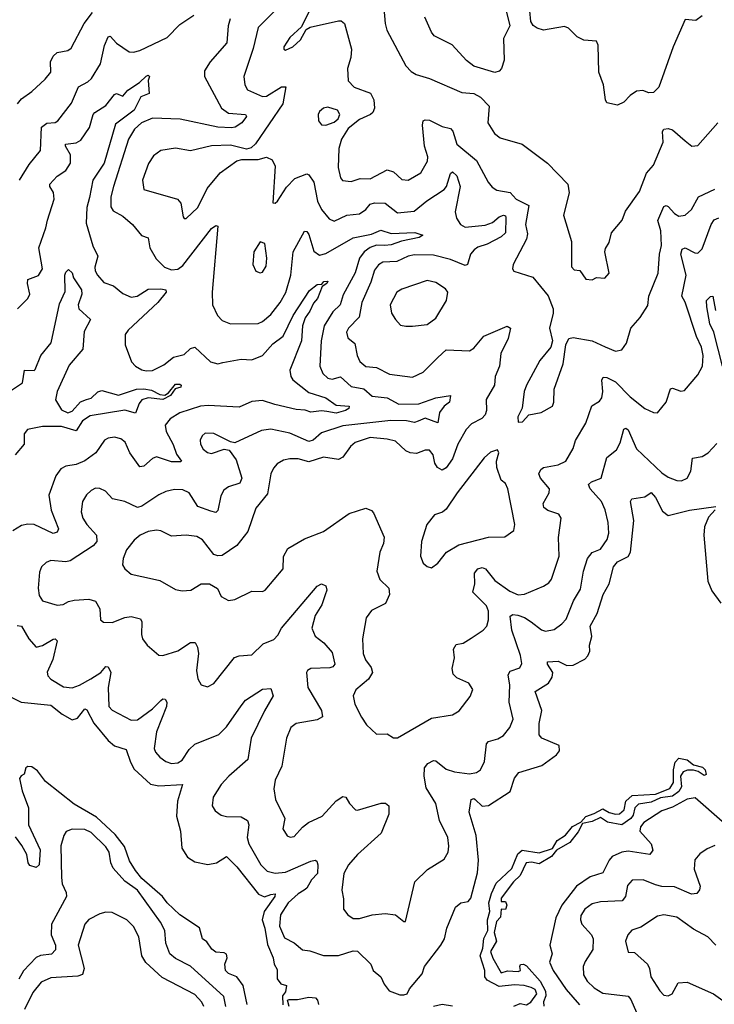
# Model space of a CAD drawing. Extents: x 1771496 to 1971148, y 471553 to 643630.
# Tile 598 of 656: x 1893877 to 1897163, y 607316 to 611974. Entities that reach past the tile are written whole.
import ezdxf

# ---------------------------------------------------------------- set-up
doc = ezdxf.new("R2010")
doc.units = 0

msp = doc.modelspace()

# ---------------------------------------------------------------- linework, layer by layer
at = {"layer": '0CON10XD'}
for points in [[(1895114.6, 612045), (1895005, 611937.1), (1894981.9, 611838.1), (1894938.2, 611705), (1894941.8, 611665), (1894955, 611641.5), (1895025, 611610), (1895045, 611612.6), (1895115, 611656), (1895136.8, 611656.8), (1895121.8, 611575), (1894993.1, 611386.9), (1894972.7, 611367.3), (1894949.5, 611360.5)], [(1895596.2, 612065), (1895605.8, 611955), (1895614.4, 611924.4), (1895704.4, 611755), (1895728.7, 611728.7), (1895753.3, 611715), (1895815, 611695.6), (1895968.6, 611628.6), (1896025, 611624.2), (1896057.2, 611607.2), (1896098, 611565), (1896092.2, 611485), (1896123.1, 611435), (1896150, 611415), (1896254.4, 611384.4), (1896374.6, 611294.6), (1896469.4, 611195), (1896476.7, 611155), (1896449.7, 611049.7), (1896487.5, 610925), (1896487.5, 610805), (1896499.7, 610789.7), (1896527.5, 610787.5), (1896555, 610746.7), (1896585, 610743.3), (1896605, 610753.8), (1896645, 610751.2), (1896666.2, 610775), (1896645.8, 610875), (1896648.3, 610891.7), (1896665, 610920), (1896676.9, 610965), (1896727.5, 611025), (1896742.6, 611067.4), (1896809.5, 611160.5), (1896842.2, 611247.7), (1896875.4, 611285), (1896920.6, 611395), (1896918, 611445), (1896923.8, 611455), (1896945, 611458.8), (1896965, 611452), (1897025, 611400.8), (1897055.9, 611375.9), (1897085, 611378.8), (1897179.1, 611485)], [(1893867.3, 611575), (1893885, 611599.1), (1893935, 611634.3), (1893997.4, 611692.6), (1894024.5, 611725), (1894022.5, 611775), (1894035, 611801.1), (1894055, 611818.8), (1894105, 611828.1), (1894120.6, 611839.4), (1894182.2, 611955), (1894222.2, 612007.8)], [(1893875.9, 611215), (1893921.8, 611288.2), (1893975.4, 611355), (1893979.7, 611465), (1894005, 611484.7), (1894045, 611487.1), (1894057.5, 611495), (1894121.9, 611578.1), (1894154.7, 611655.3), (1894200.2, 611679.8), (1894216.1, 611695), (1894259.4, 611765), (1894278.9, 611851.1), (1894295, 611891.9), (1894305.8, 611895), (1894335, 611862.5), (1894395, 611821.8), (1894415, 611819.3), (1894445, 611828.7), (1894575, 611888.9), (1894635, 611951.5), (1894700.8, 611995)], [(1895245, 612010.8), (1895210.8, 611939.2), (1895155, 611890), (1895126, 611845), (1895126.7, 611835), (1895135, 611828.8), (1895169.2, 611845), (1895205, 611878.8), (1895232.5, 611927.5), (1895251.2, 611938.8), (1895385, 611968.6), (1895397.8, 611967.8), (1895414, 611955), (1895446.4, 611835), (1895443.6, 611795), (1895427.6, 611742.4), (1895431.5, 611685), (1895460, 611655), (1895536.6, 611626.6), (1895552.5, 611595), (1895555.7, 611555), (1895548, 611535), (1895536.2, 611525), (1895485, 611502), (1895431.7, 611458.3), (1895398.8, 611408.8), (1895387.5, 611365), (1895383.8, 611275), (1895394.5, 611225), (1895403.6, 611213.6), (1895445, 611208.9), (1895488.3, 611221.7), (1895535, 611220.8), (1895615, 611263.5), (1895645, 611254.4), (1895685, 611217.9), (1895715, 611213.8), (1895775, 611248.5), (1895806.6, 611305), (1895807.2, 611325), (1895792.2, 611375), (1895782.1, 611475), (1895785.5, 611494.5), (1895795, 611500.6), (1895815, 611497.9), (1895875, 611468.5), (1895915, 611458.4), (1895925.6, 611445.6), (1895945.3, 611385.3), (1896037.3, 611307.3), (1896092.7, 611205), (1896112.1, 611182.1), (1896135, 611166.5), (1896196.6, 611156.6), (1896225.6, 611125), (1896285.7, 611095), (1896270, 611005), (1896278.9, 610961.1), (1896275.2, 610934.8), (1896211.2, 610815), (1896208.8, 610795), (1896215, 610783.8), (1896305, 610755.7), (1896377.4, 610667.4), (1896400.4, 610605), (1896400.8, 610585), (1896382.7, 610515), (1896398, 610455), (1896390, 610425), (1896338.3, 610361.7), (1896275, 610244), (1896263.8, 610215), (1896253.6, 610136.4), (1896234.3, 610095), (1896235, 610070), (1896255, 610071.2), (1896285.8, 610104.2), (1896343.3, 610115), (1896398.1, 610145), (1896404.4, 610165), (1896405.4, 610225), (1896448.6, 610345), (1896460.8, 610435), (1896474.5, 610465.5), (1896495, 610469.4), (1896585, 610454.5), (1896646.7, 610426.7), (1896695, 610405.8), (1896725, 610411.2), (1896746.9, 610443.1), (1896767.8, 610515), (1896812.5, 610565), (1896848.7, 610621.3), (1896853.3, 610665), (1896896.9, 610775), (1896903.2, 610865), (1896913.3, 610905), (1896910.8, 610975), (1896896.6, 611023.4), (1896925, 611090), (1896935, 611094.3), (1896945, 611089.4), (1896975, 611056.4), (1896995, 611043.8), (1897025, 611048.6), (1897054.7, 611075.3), (1897087.5, 611135), (1897165, 611172.2)], [(1896178.1, 612015), (1896196.2, 611945), (1896166.2, 611885), (1896168.3, 611781.7), (1896157, 611743), (1896145, 611730), (1896125, 611724.4), (1896025.9, 611754.1), (1895990.6, 611780.6), (1895922.5, 611855), (1895837.7, 611897.7), (1895824.7, 611914.7), (1895794.3, 611985)], [(1897105, 611992.5), (1897075, 611970), (1897025.7, 611974.3), (1896968.2, 611845), (1896900, 611655), (1896875, 611630), (1896853, 611627), (1896825, 611638.6), (1896794.5, 611635.5), (1896765, 611615.8), (1896735, 611584.3), (1896705, 611568.6), (1896655, 611580), (1896647.8, 611595), (1896638.2, 611665), (1896617.5, 611725), (1896613.6, 611853.6), (1896605, 611872.5), (1896545, 611876.7), (1896515, 611892), (1896473, 611933), (1896455, 611940.8), (1896355, 611924.4), (1896325, 611932.9), (1896306.8, 611946.8), (1896295.7, 611965.7), (1896290.8, 612015)], [(1894872.4, 611977.6), (1894863.2, 611945), (1894857.3, 611865), (1894777.5, 611775), (1894751.7, 611731.7), (1894752, 611705), (1894831.2, 611555), (1894865, 611531.3), (1894945.3, 611525.3), (1894949.5, 611515), (1894927.5, 611485), (1894896.5, 611465), (1894878.6, 611461.4), (1894815, 611465.5), (1894636.9, 611503.1), (1894505, 611507.4), (1894454.1, 611485.9), (1894420.7, 611455), (1894392.1, 611407.9), (1894320.8, 611185), (1894308.7, 611135), (1894307.8, 611087.8), (1894319.7, 611069.7), (1894365, 611043.5), (1894411.5, 611005), (1894453.2, 610953.2), (1894485, 610941.2), (1894493.1, 610895), (1894522.3, 610842.3), (1894562.5, 610802.5), (1894595, 610789.8), (1894625, 610793.1), (1894649, 610811), (1894785, 610985.5), (1894805, 611000.8), (1894815, 610996.7), (1894786.9, 610685), (1894789.4, 610625), (1894813.1, 610575), (1894835, 610550), (1894875, 610535.6), (1895005, 610536.2), (1895025, 610545.4), (1895065, 610579.6), (1895109.7, 610635), (1895136.2, 610683.8), (1895160, 610765), (1895171.2, 610875), (1895225, 610972.5), (1895235, 610971.1), (1895245, 610958.1), (1895269.3, 610879.3), (1895295, 610860), (1895325, 610867.9), (1895455, 610941), (1895541.3, 610958.7), (1895585, 610978.6), (1895635, 610962), (1895746.5, 610966.5), (1895783.8, 610955), (1895767.4, 610942.6), (1895683.5, 610926.5), (1895635, 610908.5), (1895604.1, 610905.9), (1895565, 610906.5), (1895535, 610895.9), (1895507, 610875), (1895485, 610845.4), (1895464.3, 610775.7), (1895407.9, 610672.1), (1895393.5, 610625), (1895358.4, 610591.6), (1895318.1, 610525), (1895303, 610455), (1895296.5, 610335), (1895310.6, 610300.6), (1895335, 610278.5), (1895355, 610273.8), (1895395, 610284.6), (1895445, 610238.8), (1895505, 610226.9), (1895545, 610192.5), (1895615, 610184), (1895670, 610155), (1895765, 610156.1), (1895845, 610184.6), (1895915, 610196.2), (1895910.6, 610165), (1895884.8, 610145.2), (1895862.5, 610115), (1895855, 610067.1), (1895795, 610087.8), (1895761.8, 610075), (1895745, 610068.4), (1895706.3, 610076.3), (1895632.2, 610077.8), (1895405, 610051.6), (1895305, 610019.2), (1895265, 609984.3), (1895245, 609977.4), (1895155, 610017.8), (1895065, 610036.6), (1895020.4, 610029.6), (1894895, 609972), (1894875, 609975.8), (1894795, 610016.7), (1894755, 610017.8), (1894740, 610005), (1894731.2, 609985), (1894732.3, 609965), (1894745, 609941.1), (1894765, 609925.4), (1894785, 609920.8), (1894845, 609941.4), (1894867.5, 609937.5), (1894901.7, 609891.7), (1894927.3, 609805), (1894918.4, 609781.6), (1894865, 609763.8), (1894842.5, 609747.5), (1894828.5, 609721.5), (1894815, 609652), (1894805, 609642.9), (1894782.1, 609647.9), (1894720.2, 609670.2), (1894678.9, 609735), (1894648.7, 609748.7), (1894608.9, 609751.1), (1894568.8, 609741.2), (1894535, 609725.4), (1894455, 609671.5), (1894435, 609666.1), (1894375, 609694.5), (1894316.2, 609706.2), (1894283.7, 609743.7), (1894256.4, 609756.4), (1894235, 609756.9), (1894215, 609747.1), (1894193.4, 609726.6), (1894174.5, 609695), (1894168.2, 609645), (1894176.5, 609615), (1894194.5, 609585), (1894241.1, 609535), (1894242.7, 609505), (1894225, 609484.6), (1894116, 609414), (1894095, 609409.6), (1894025, 609415.3), (1894001.9, 609405), (1893981.1, 609385), (1893970.2, 609359.8), (1893964.7, 609285), (1893969.3, 609249.3), (1893984.7, 609224.7), (1894055, 609204.6), (1894083.2, 609206.8), (1894108.1, 609221.9), (1894135, 609228.2), (1894205, 609231.8), (1894235, 609223.1), (1894257, 609187), (1894260, 609135), (1894274.2, 609124.2), (1894315, 609121.9), (1894374.7, 609145.3), (1894405, 609149.6), (1894448.5, 609138.5), (1894455.6, 609125), (1894453.3, 609065), (1894458.1, 609045), (1894480.6, 609015), (1894535, 608968), (1894555, 608965.7), (1894625, 608987.1), (1894685, 609027.3), (1894707.4, 609027.4), (1894718.5, 609005), (1894722.5, 608975), (1894713.5, 608895), (1894719.2, 608855), (1894735, 608826.2), (1894765, 608817.5), (1894795, 608834), (1894893.7, 608956.3), (1894915, 608964.3), (1894975, 608969.4), (1895029.4, 609020.6), (1895078.7, 609041.3), (1895098, 609062), (1895116.1, 609095), (1895285, 609294), (1895305, 609304), (1895325.9, 609295.9), (1895330, 609275), (1895322.1, 609252.1), (1895306.2, 609205), (1895274.7, 609155), (1895259.6, 609095), (1895275, 609057.8), (1895316, 609026), (1895355, 608980), (1895367.8, 608925), (1895358.3, 608911.7), (1895345, 608907.3), (1895255, 608904.3), (1895238, 608895), (1895234.4, 608885), (1895240.9, 608815), (1895304.4, 608705), (1895309.4, 608675), (1895285, 608660.7), (1895185.3, 608644.7), (1895160, 608625), (1895140, 608575), (1895117.7, 608442.3), (1895085.8, 608375.8), (1895079.5, 608335), (1895087.5, 608285), (1895130.8, 608195), (1895121.5, 608145), (1895142.7, 608112.7), (1895156.7, 608106.7), (1895175, 608109.2), (1895215, 608154.3), (1895243.8, 608175), (1895307.5, 608205), (1895375, 608278.6), (1895405, 608298.8), (1895420, 608295), (1895438, 608265), (1895465, 608236.2), (1895475, 608233.8), (1895587.5, 608267.5), (1895607.7, 608267.7), (1895623.8, 608253.8), (1895624, 608215), (1895586.9, 608125), (1895474.5, 608025), (1895432.9, 607975), (1895410, 607935), (1895400.7, 607855), (1895408.8, 607815), (1895409.1, 607765), (1895428.8, 607738.8), (1895455, 607721.8), (1895485, 607720.7), (1895545, 607738.5), (1895605.5, 607745.5), (1895655, 607738.6), (1895695, 607706.7), (1895702.5, 607707.5), (1895745.6, 607895), (1895806.2, 607953.8), (1895885, 608002.9), (1895904.4, 608035), (1895906.8, 608063.2), (1895902.7, 608105), (1895863.3, 608185), (1895845.6, 608265), (1895799.3, 608339.3), (1895790.6, 608395), (1895791.5, 608435), (1895807.1, 608455), (1895835, 608469.4), (1895845, 608468.1), (1895895, 608427.3), (1895933.3, 608415), (1896005, 608406.4), (1896038.3, 608411.7), (1896056.9, 608425), (1896075.9, 608464.1), (1896085, 608547.1), (1896095, 608558.2), (1896138.3, 608571.8), (1896165, 608587.3), (1896195.4, 608625), (1896211.8, 608665), (1896192.9, 608745), (1896195.3, 608825), (1896187.3, 608875), (1896198, 608892), (1896242.9, 608907.1), (1896252.3, 608927.7), (1896246.2, 608965), (1896205.2, 609085), (1896198.1, 609151.9), (1896210.1, 609159.9), (1896233.4, 609156.6), (1896265.8, 609145.8), (1896297.3, 609125), (1896345, 609087.3), (1896365, 609080.5), (1896405, 609088.9), (1896442.2, 609115), (1896461.9, 609138.1), (1896496.9, 609225), (1896530.3, 609279.7), (1896544.7, 609365), (1896563.1, 609425), (1896585, 609452.5), (1896625, 609469.5), (1896656.1, 609515), (1896663.5, 609545), (1896661.2, 609595), (1896647.4, 609655), (1896629.7, 609695), (1896575.3, 609755), (1896567.7, 609775), (1896582.3, 609787.7), (1896628.1, 609805), (1896655, 609902), (1896700.7, 609939.3), (1896717.5, 609972.5), (1896735, 610037.1), (1896745, 610041.9), (1896755, 610032.9), (1896795, 609943.1), (1896915, 609829.2), (1896945, 609809.1), (1896985, 609793.1), (1897007.6, 609792.4), (1897035, 609804.3), (1897051.5, 609838.5), (1897060.2, 609899.8), (1897105, 609907.1), (1897134.3, 609925), (1897175, 609968.6)], [(1893867.1, 610605), (1893916, 610654), (1893925.4, 610674.6), (1893913.9, 610726.1), (1893915.4, 610744.6), (1893966, 610764), (1893984.5, 610795), (1893967.5, 610895), (1894001.2, 610988.8), (1894008.1, 611025), (1894040, 611125), (1894036.8, 611156.8), (1894019.1, 611185), (1894020, 611195), (1894055, 611233.5), (1894095, 611260.5), (1894116.9, 611295), (1894118.1, 611335), (1894094.6, 611375), (1894094.4, 611385), (1894145, 611391.2), (1894166.5, 611403.5), (1894206.8, 611463.2), (1894224.2, 611525), (1894232.7, 611535), (1894285, 611567.3), (1894325, 611620), (1894335, 611624.2), (1894365, 611611.2), (1894389.3, 611640.7), (1894444.1, 611675.9), (1894475, 611706.9), (1894485, 611711.2), (1894491.2, 611705), (1894484.3, 611685.7), (1894490, 611625), (1894450.6, 611609.4), (1894418.4, 611545), (1894330.7, 611479.3), (1894277.5, 611295), (1894223.8, 611215), (1894207.5, 611132.5), (1894195.2, 611084.8), (1894191.3, 611011.3), (1894223.6, 610903.6), (1894246.2, 610855), (1894233.4, 610803.4), (1894234.4, 610785), (1894244.7, 610764.7), (1894275, 610730.8), (1894321.2, 610715), (1894365, 610677.8), (1894405, 610660.8), (1894432.9, 610665), (1894485, 610698.1), (1894545, 610700.6), (1894568.1, 610695), (1894570, 610685), (1894530.4, 610635), (1894390, 610505), (1894376, 610485), (1894375.7, 610435), (1894406.4, 610355), (1894425.6, 610335), (1894455, 610317.7), (1894475, 610312), (1894505, 610314.7), (1894558.7, 610341.3), (1894605, 610377.9), (1894655, 610390.5), (1894685, 610417.8), (1894705, 610424.4), (1894779.2, 610355), (1894815, 610345.4), (1894838.6, 610351.4), (1894925, 610367.7), (1894975, 610364.1), (1895025, 610384.7), (1895075, 610439.6), (1895123.2, 610476.8), (1895171.2, 610575), (1895247.9, 610692.1), (1895285, 610720.8), (1895307, 610723), (1895316.2, 610735), (1895335, 610737.1), (1895330.8, 610725), (1895308, 610712), (1895286.6, 610655), (1895266.9, 610633.1), (1895250.3, 610595), (1895227.5, 610562.5), (1895215.2, 610525), (1895210.2, 610455), (1895154.4, 610315), (1895159.5, 610285), (1895169.8, 610269.8), (1895245, 610210.2), (1895325, 610185.2), (1895375, 610150.5), (1895436.2, 610145), (1895434.2, 610135), (1895418.9, 610125), (1895375, 610111.6), (1895329.4, 610119.4), (1895305, 610124), (1895255, 610116.2), (1895227.1, 610127.1), (1895185, 610129.4), (1895083.4, 610153.4), (1895025, 610172.4), (1894975, 610166.6), (1894915, 610140), (1894769.2, 610149.2), (1894732, 610145), (1894635, 610113.6), (1894589.4, 610085), (1894565.7, 610055), (1894570.5, 610025), (1894603.5, 609963.5), (1894618.9, 609918.9), (1894642, 609885), (1894638.5, 609881.5), (1894595, 609881.6), (1894525, 609905.4), (1894505, 609898.5), (1894465, 609861.5), (1894445, 609858.1), (1894398.5, 609925), (1894376.5, 609975), (1894355, 609990), (1894325, 609999.2), (1894295.4, 609994.6), (1894278.6, 609985), (1894237.3, 609925), (1894185, 609886.2), (1894145, 609868.8), (1894095, 609862), (1894071.7, 609848.3), (1894047.5, 609815), (1894015.7, 609725), (1894026.4, 609653.6), (1894060.4, 609565), (1894055, 609549.4), (1894035, 609542.9), (1893945, 609585.3), (1893915, 609587.3), (1893885, 609580.4), (1893844.5, 609555)], [(1895325, 611474.2), (1895365, 611488.8), (1895383.8, 611505), (1895391.2, 611525), (1895381.2, 611545), (1895335, 611559.2), (1895315, 611555.8), (1895295, 611540), (1895288.8, 611525), (1895291.2, 611495), (1895305, 611476.7), (1895325, 611474.2)], [(1894949.5, 611360.5), (1894875, 611379.7), (1894783.8, 611376.2), (1894685, 611352.7), (1894615, 611366.2), (1894544.6, 611355.4), (1894509.6, 611330.4), (1894486.7, 611293.3), (1894458.5, 611215), (1894465, 611170), (1894623.1, 611125), (1894638.8, 611105), (1894651.1, 611041.1), (1894655, 611033.8), (1894665, 611032.5), (1894719.6, 611085), (1894764.1, 611175), (1894825, 611249.5), (1894905, 611305.8), (1894927.7, 611312.3), (1895005, 611312), (1895045, 611323.8), (1895071.2, 611311.2), (1895085, 611280), (1895075, 611107.5), (1895085, 611106.2), (1895097.1, 611115), (1895139.3, 611180.7), (1895178.2, 611221.8), (1895235, 611244.4), (1895245, 611240), (1895268.2, 611205), (1895286.4, 611115), (1895305.2, 611075.2), (1895340.9, 611030.9), (1895365, 611021.2), (1895425, 611049.2), (1895485, 611054.6), (1895514.3, 611075.7), (1895535, 611100.9), (1895555, 611107.6), (1895606.1, 611106.1), (1895665, 611059.3), (1895742.6, 611067.4), (1895802.8, 611117.2), (1895885, 611170), (1895896.6, 611185), (1895915, 611246.2), (1895925, 611254.4), (1895945, 611234.3), (1895960.9, 611185), (1895937.3, 611065), (1895943.5, 611035), (1895962.1, 611005), (1895985, 610992.4), (1896078.7, 611001.3), (1896114.5, 611015), (1896145, 611041.2), (1896165, 611049.5), (1896175, 611045.6), (1896177.4, 611037.4), (1896175.3, 610965.3), (1896155, 610946.1), (1896088.4, 610911.6), (1896045, 610898.1), (1896026.9, 610885), (1896010, 610865), (1895995.4, 610815), (1895985, 610810.4), (1895915, 610839.1), (1895835, 610859.8), (1895745, 610861.1), (1895715, 610854.7), (1895660.8, 610829.3), (1895595, 610826.2), (1895575, 610814.6), (1895555, 610789.1), (1895538.5, 610731.5), (1895495.9, 610635), (1895483.6, 610566.4), (1895432.7, 610515), (1895422.9, 610495), (1895428.7, 610468.7), (1895462, 610442), (1895473.4, 610385), (1895486.6, 610356.6), (1895515, 610332.9), (1895565, 610328.9), (1895626.9, 610296.9), (1895735, 610282.2), (1895785, 610305.5), (1895855.2, 610374.8), (1895895, 610411.5), (1896005, 610407.5), (1896025, 610420), (1896073.3, 610476.8), (1896183.9, 610523.9), (1896198.6, 610515), (1896188.5, 610465), (1896153.8, 610395), (1896147.5, 610335), (1896127.1, 610285), (1896123.2, 610245), (1896083.8, 610176.2), (1896084.6, 610125), (1896079.2, 610105), (1896063.6, 610086.4), (1896015, 610062.5), (1895988.8, 610035), (1895949.3, 609965), (1895923.8, 609896.2), (1895895, 609853.3), (1895875, 609842.5), (1895853.5, 609855), (1895840.4, 609875), (1895833.8, 609915), (1895815, 609937.8), (1895795, 609937.3), (1895755, 609921.6), (1895725, 609924.1), (1895704, 609934), (1895655, 609979.1), (1895615, 609989.6), (1895535, 609996.8), (1895463.8, 609973.8), (1895441.8, 609955), (1895405.8, 609904.2), (1895385, 609893.1), (1895315, 609904.5), (1895245, 609881.2), (1895195, 609896.3), (1895155, 609896.7), (1895125, 609889.2), (1895095, 609872.2), (1895077.7, 609852.3), (1895065.3, 609824.7), (1895048.8, 609731.2), (1894995, 609662.5), (1894956.9, 609553.1), (1894905, 609486.7), (1894835, 609438.9), (1894815, 609436.9), (1894795, 609444.3), (1894742.6, 609512.6), (1894715, 609528.1), (1894665, 609535.4), (1894595, 609530.5), (1894545.4, 609555.4), (1894525, 609558.2), (1894485, 609552.7), (1894447.1, 609535), (1894418.5, 609511.5), (1894382.9, 609465), (1894366.2, 609425), (1894363.3, 609395), (1894375, 609376), (1894405, 609350.8), (1894505, 609328.5), (1894540.2, 609320.2), (1894615, 609278.1), (1894645, 609272.2), (1894686.7, 609275), (1894735, 609304.4), (1894775, 609304.2), (1894812.9, 609282.9), (1894830, 609245), (1894865, 609226), (1894895, 609230.8), (1894975, 609270), (1895025, 609269.2), (1895038, 609275), (1895122.9, 609375), (1895125.7, 609434.3), (1895145, 609472), (1895225, 609517.1), (1895315, 609552.5), (1895435, 609636.9), (1895515, 609662.9), (1895542.1, 609652.1), (1895551.1, 609641.1), (1895601.4, 609525), (1895597.8, 609495), (1895580.6, 609455), (1895566.9, 609365), (1895580.8, 609325), (1895623.1, 609285), (1895626.2, 609255), (1895607.5, 609212.5), (1895541.8, 609178.2), (1895516.6, 609143.4), (1895499.1, 609045), (1895501.5, 608975), (1895512.7, 608945), (1895539.2, 608909.3), (1895545.4, 608885), (1895526.8, 608853.2), (1895467.2, 608802.8), (1895454.4, 608775), (1895463.1, 608735), (1895494.5, 608674.5), (1895518.3, 608638.3), (1895565, 608594), (1895615, 608595.8), (1895645, 608576.7), (1895665, 608576.2), (1895825, 608668.5), (1895924.5, 608685.5), (1895955.4, 608704.6), (1896008.7, 608771.3), (1896021.2, 608805), (1896002, 608835), (1895945, 608859.4), (1895927.8, 608877.8), (1895922.5, 608905), (1895933.5, 608955), (1895929.5, 608995), (1895942.3, 609017.7), (1895975, 609024.6), (1896013, 609047), (1896070, 609085), (1896086.5, 609105), (1896095.3, 609134.7), (1896094.2, 609175), (1896085, 609201.1), (1896021.5, 609265), (1896030, 609305), (1896028.9, 609355), (1896043.7, 609376.3), (1896065, 609381.8), (1896081.1, 609375), (1896125, 609320), (1896195, 609270.4), (1896235, 609253.1), (1896265, 609256.2), (1896355, 609293.3), (1896380.2, 609309.8), (1896393.3, 609326.7), (1896429.4, 609435), (1896425.5, 609524.5), (1896438.8, 609615), (1896427.5, 609635), (1896375, 609651.5), (1896356.2, 609666.2), (1896353.8, 609685), (1896381.2, 609735), (1896383.3, 609755), (1896340.4, 609805), (1896332.9, 609825), (1896342.5, 609845), (1896355, 609854.6), (1896425, 609867.5), (1896460, 609885), (1896494.6, 609945.4), (1896507.1, 609982.9), (1896555.4, 610064.6), (1896583.4, 610146.6), (1896620.3, 610169.7), (1896631.1, 610185), (1896636.3, 610215), (1896631.3, 610268.7), (1896636.9, 610283.1), (1896655, 610280.3), (1896695, 610260), (1896765, 610189.6), (1896835, 610134.4), (1896875, 610116), (1896895, 610113.8), (1896935.6, 610165), (1896955, 610226.7), (1896965, 610231.2), (1897005, 610216), (1897021.2, 610218.8), (1897085, 610294), (1897107.5, 610335), (1897109.7, 610385), (1897101.7, 610425), (1897078.3, 610475), (1897025, 610638.1), (1897010, 610665), (1897029.2, 610765), (1897004.1, 610865), (1897011.2, 610888.8), (1897025, 610893.8), (1897070.1, 610870.1), (1897085, 610869.2), (1897105, 610889.2), (1897147.4, 611005), (1897162.9, 611027.1), (1897185, 611035.9)], [(1895015, 610775.8), (1895025, 610780), (1895042.4, 610807.6), (1895046.5, 610845), (1895036.2, 610915), (1895015, 610922.5), (1894984.2, 610875), (1894979.4, 610815), (1894995, 610784), (1895015, 610775.8)], [(1893815.5, 610205), (1893891.1, 610255), (1893900, 610315), (1893945, 610314.5), (1893950.7, 610319.3), (1893976.5, 610385), (1894025.4, 610445), (1894065, 610628.8), (1894091.8, 610688.2), (1894090.8, 610765), (1894095, 610779.2), (1894108.8, 610791.2), (1894125, 610775.7), (1894131.8, 610751.8), (1894169, 610695), (1894171.3, 610675), (1894153.8, 610625), (1894157.5, 610605), (1894212.9, 610555), (1894182.1, 610497.9), (1894175.1, 610414.9), (1894110.5, 610339.5), (1894054, 610215), (1894046.2, 610175), (1894075, 610127.7), (1894105, 610114.3), (1894125, 610122), (1894165, 610166.1), (1894192.6, 610177.4), (1894215, 610183.8), (1894247, 610213), (1894265, 610220), (1894345, 610197.9), (1894430, 610225), (1894465, 610226.6), (1894500.5, 610220.5), (1894540, 610200), (1894563.3, 610196.7), (1894581.5, 610208.5), (1894615, 610248.8), (1894635, 610249.5), (1894641.4, 610245), (1894638.8, 610235), (1894612.9, 610227.1), (1894590, 610195), (1894555, 610177.1), (1894485.3, 610184.7), (1894455, 610175.4), (1894441.7, 610158.2), (1894425, 610112.9), (1894375, 610126.6), (1894211.2, 610098.8), (1894174.6, 610075.4), (1894145, 610029.3), (1894075, 610049.6), (1893985, 610048.4), (1893914.4, 610035), (1893897.8, 610015), (1893899.1, 609965), (1893856.2, 609915)], [(1895703, 610523), (1895735, 610524.4), (1895805, 610531.9), (1895845, 610561.1), (1895896.7, 610645), (1895902.9, 610685), (1895891.1, 610701.1), (1895845, 610730), (1895805, 610739.5), (1895685, 610699.6), (1895661.5, 610685), (1895630.4, 610625), (1895636.5, 610585), (1895654.6, 610554.6), (1895679.1, 610529.1), (1895703, 610523)], [(1897201.1, 610335), (1897161.4, 610495), (1897142.6, 610535), (1897126.9, 610615), (1897126.5, 610645), (1897145, 610664.4), (1897155.4, 610665.4), (1897168, 610598)], [(1895825, 609381.2), (1895855, 609402), (1895895.5, 609454.5), (1895955, 609488.5), (1896095, 609525.4), (1896172.7, 609527.3), (1896215, 609557.5), (1896219.4, 609585), (1896186.4, 609755), (1896175, 609780), (1896155, 609796), (1896134.4, 609855), (1896132.5, 609885), (1896143.3, 609925), (1896138, 609938), (1896105, 609927.1), (1896075, 609900.8), (1895946.8, 609735), (1895895, 609658.6), (1895876.5, 609643.5), (1895839.4, 609630.6), (1895803.8, 609586.2), (1895777.3, 609505), (1895773.1, 609435), (1895785, 609403.3), (1895805, 609386.7), (1895825, 609381.2)], [(1893865, 609107.5), (1893885, 609104.3), (1893920.9, 609045), (1893955, 609005.4), (1893985, 609012.3), (1894035, 609043.1), (1894045, 609044.2), (1894054.2, 609035), (1894033.9, 608946.1), (1894006.8, 608886.8), (1894009.7, 608869.7), (1894023.8, 608853.8), (1894085, 608818.2), (1894125, 608813.1), (1894160, 608825), (1894214.4, 608855), (1894261.5, 608885), (1894285, 608913.3), (1894295, 608912.2), (1894308.8, 608885), (1894295.3, 608815), (1894298.9, 608725), (1894315, 608707.8), (1894405, 608659.2), (1894435, 608660.9), (1894505, 608713.9), (1894545, 608753.5), (1894555, 608760.6), (1894565, 608759.2), (1894572.5, 608745), (1894571.5, 608725), (1894524.2, 608605), (1894513.5, 608525), (1894519.1, 608509.1), (1894540.6, 608485), (1894568.6, 608465), (1894595, 608455.4), (1894625, 608457.9), (1894645, 608470), (1894678.6, 608521.4), (1894705, 608546.7), (1894818.8, 608591.2), (1894855, 608628.9), (1894925, 608727.5), (1894945.8, 608755), (1895025, 608806.9), (1895065, 608810), (1895076.7, 608775), (1895035, 608704.4), (1894972.9, 608575), (1894955.9, 608474.1), (1894866.2, 608395), (1894830.9, 608355), (1894793.1, 608295), (1894788, 608255), (1894801.3, 608231.3), (1894830.3, 608210.3), (1894855, 608203.5), (1894925, 608202.2), (1894955, 608185.6), (1894961.5, 608165), (1894953.8, 608105), (1894960.4, 608075), (1895018.5, 607975), (1895047.1, 607945), (1895085, 607935.2), (1895135, 607941.1), (1895255, 607992.9), (1895275, 607997.5), (1895282.9, 607992.9), (1895288.2, 607975), (1895285.3, 607935), (1895257.3, 607905), (1895235.5, 607865), (1895222.2, 607855), (1895195, 607838.9), (1895147.6, 607795), (1895110.5, 607739.5), (1895106.7, 607685), (1895130.2, 607630.2), (1895175.6, 607605.6), (1895215, 607573.4), (1895249.2, 607569.2), (1895315, 607546.7), (1895385, 607546.8), (1895455, 607568.2), (1895475, 607566.4), (1895538.8, 607505), (1895549.6, 607475), (1895585.9, 607445.9), (1895601.2, 607411.2), (1895625, 607380), (1895675, 607360.4), (1895695, 607359.7), (1895709.6, 607365), (1895721.2, 607388.8), (1895780.3, 607459.7), (1895791.5, 607495), (1895869.6, 607595), (1895886.2, 607625), (1895897.5, 607675), (1895939.1, 607775), (1895964.2, 607795), (1895998, 607802), (1896011.9, 607818.1), (1896042.9, 607937.1), (1896047.7, 607997.7), (1896036.1, 608113.9), (1896003.3, 608225), (1896012.1, 608285), (1896025, 608289.1), (1896032.2, 608285), (1896065, 608253.2), (1896095, 608256.4), (1896198.1, 608321.9), (1896218.1, 608385), (1896238.2, 608411.8), (1896346.7, 608445), (1896416.7, 608495), (1896430, 608515), (1896429.3, 608539.3), (1896346.7, 608575), (1896335, 608590), (1896334.6, 608644.6), (1896346.4, 608705), (1896315.5, 608795), (1896378.1, 608835), (1896396.6, 608863.4), (1896398.8, 608885), (1896373.5, 608925), (1896374.5, 608935.5), (1896425, 608938.8), (1896465, 608918.9), (1896495, 608920), (1896550.9, 608949.1), (1896565.4, 608964.6), (1896573.5, 608986.5), (1896572.1, 609015), (1896582.9, 609055), (1896575.4, 609105), (1896609.1, 609165), (1896637.1, 609255), (1896665.8, 609304.2), (1896686.7, 609385), (1896705, 609408.4), (1896755.2, 609434.8), (1896766.9, 609455), (1896782.2, 609605), (1896766.3, 609693.7), (1896772.4, 609707.6), (1896834, 609716), (1896865, 609736.7), (1896885, 609713.3), (1896918.5, 609648.5), (1896945, 609628.2), (1897045, 609653.7), (1897170, 609670)], [(1897167.5, 609655), (1897135, 609620), (1897116.1, 609575), (1897112.7, 609535), (1897132.5, 609317.5), (1897151.3, 609271.3), (1897193.6, 609213.6)], [(1893776.6, 608796.6), (1893883.8, 608745), (1894025, 608731.4), (1894078.2, 608688.2), (1894125, 608661), (1894151.2, 608668.8), (1894185, 608713.3), (1894195, 608708.5), (1894227.5, 608645), (1894295, 608563.1), (1894325, 608539.1), (1894380.6, 608520.6), (1894400.9, 608460.9), (1894418.7, 608428.7), (1894496.3, 608356.3), (1894535, 608349.1), (1894647.5, 608355), (1894624.1, 608275.9), (1894619.6, 608205), (1894637.7, 608135), (1894644.4, 608055), (1894671.2, 608011.2), (1894705, 607988.9), (1894767.3, 607977.3), (1894808, 607985), (1894855, 608014.3), (1894905, 607965.4), (1895006.1, 607836.1), (1895035, 607824.7), (1895064.4, 607835), (1895085, 607838), (1895084.4, 607825), (1895034.1, 607755), (1895024.2, 607715), (1895037.1, 607675), (1895049.2, 607599.1), (1895076.5, 607535), (1895080.8, 607505), (1895095, 607480), (1895095.6, 607435.6), (1895111.9, 607411.9), (1895140, 607405), (1895133.8, 607375), (1895120.8, 607355), (1895122.3, 607312.3)], [(1896215, 607307.5), (1896245, 607320), (1896275, 607313.8), (1896295, 607326.2), (1896323.1, 607365), (1896315.7, 607385), (1896296, 607395), (1896263.3, 607405), (1896218.3, 607408.3), (1896145, 607399.2), (1896089, 607429), (1896077.9, 607445), (1896077.9, 607475), (1896055.5, 607545), (1896068.8, 607581.2), (1896072.7, 607627.3), (1896091.5, 607665), (1896089.6, 607715), (1896101.8, 607755), (1896097.1, 607795), (1896109.5, 607840.5), (1896131.1, 607888.9), (1896205, 607958.1), (1896232.9, 608027.1), (1896254.4, 608044.4), (1896335, 608031.9), (1896397.2, 608052.8), (1896420.1, 608089.9), (1896458.8, 608115), (1896492.6, 608157.4), (1896532, 608178), (1896555.3, 608204.7), (1896595, 608217.7), (1896635, 608240.7), (1896665, 608223.4), (1896695, 608214.7), (1896715, 608216), (1896736.5, 608235), (1896743.7, 608276.3), (1896775, 608303.8), (1896885, 608309.3), (1896952.9, 608337.1), (1896970, 608365), (1896969.7, 608425), (1896978.4, 608461.6), (1896995, 608479.7), (1897035, 608472.5), (1897065, 608448.7), (1897106.8, 608436.8), (1897119.4, 608425), (1897125, 608403.3), (1897115, 608398.2), (1897087.2, 608417.2), (1897065, 608423.5), (1897036.9, 608423.1), (1897015, 608415.3), (1897003.8, 608395), (1897007.8, 608345), (1896995, 608322.3), (1896965, 608300.7), (1896907.8, 608292.2), (1896865, 608271.1), (1896805, 608262.1), (1896787.5, 608245), (1896779.6, 608209.6), (1896768.8, 608195), (1896725, 608165.3), (1896657.2, 608177.2), (1896625, 608198.8), (1896585, 608180), (1896539.4, 608170.6), (1896518.6, 608131.4), (1896479.5, 608080.5), (1896416, 608044), (1896392.5, 608015), (1896335, 607979.4), (1896298.3, 607988.3), (1896272.5, 607985), (1896244.4, 607925.6), (1896212.7, 607895), (1896155, 607818), (1896155, 607802.5), (1896175, 607802), (1896182.2, 607785), (1896175, 607763.8), (1896155, 607766.2), (1896152.3, 607727.7), (1896133.2, 607706.8), (1896122.2, 607655), (1896133.1, 607615), (1896104.3, 607565), (1896115, 607533.8), (1896155, 607464.5), (1896185, 607474.5), (1896235, 607470.8), (1896246.7, 607475), (1896242.5, 607495), (1896246.7, 607503.3), (1896260, 607505), (1896275, 607497.5), (1896339.2, 607425), (1896365, 607378.2), (1896366.4, 607355), (1896355, 607327.1)], [(1894953, 607315), (1894933.8, 607405), (1894905, 607445.6), (1894865, 607460.6), (1894851.4, 607475), (1894848, 607505), (1894859.2, 607535), (1894855, 607552.5), (1894845, 607558.8), (1894805, 607562), (1894785.8, 607575.8), (1894761.7, 607611.7), (1894741.2, 607625), (1894728, 607678), (1894635, 607738.2), (1894575.4, 607795), (1894553, 607825), (1894455, 607911.3), (1894425, 607948.7), (1894397.1, 607995), (1894372.8, 608062.8), (1894328.1, 608118.1), (1894240.4, 608200.4), (1894135, 608262.7), (1893999.7, 608369.7), (1893960.7, 608420.7), (1893935, 608439.2), (1893915, 608441.2), (1893906.7, 608435), (1893898.8, 608405), (1893883.6, 608396.4), (1893876.1, 608383.9), (1893888.5, 608325), (1893919.4, 608245), (1893919.3, 608165), (1893974.3, 608045.7), (1893970, 607975), (1893955, 607963.3), (1893925, 607972.5), (1893917.5, 607985), (1893911.4, 608025), (1893887.6, 608067.6), (1893857.8, 608107.7)], [(1897200.8, 608180.8), (1897071.8, 608291.8), (1897035.3, 608285.3), (1896965, 608247.6), (1896915, 608230.5), (1896829.1, 608175), (1896813.8, 608155), (1896810.4, 608135), (1896864.5, 608075), (1896872.5, 608045), (1896857.5, 608025), (1896755, 608039.8), (1896724.8, 608035.2), (1896679.6, 608015), (1896665, 607997.9), (1896635, 607938), (1896575, 607918.2), (1896511.4, 607875), (1896441, 607785), (1896414.1, 607725), (1896385.5, 607595.5), (1896395.6, 607555), (1896383.6, 607515), (1896401.1, 607475), (1896462.3, 607385), (1896525, 607313.1)], [(1894852.6, 607305), (1894842.1, 607352.1), (1894685, 607496.6), (1894615, 607532.7), (1894586.8, 607555), (1894568.2, 607605), (1894564.1, 607664.1), (1894543.9, 607703.9), (1894434.8, 607855), (1894375, 607897.5), (1894320.1, 607960.1), (1894308.4, 607985), (1894300, 608035), (1894285, 608060.7), (1894215, 608127.9), (1894185, 608143.2), (1894125, 608144.4), (1894097.6, 608132.4), (1894086.2, 608113.8), (1894071.8, 608065), (1894074.8, 607915), (1894077.6, 607885), (1894096.4, 607845), (1894098.9, 607825), (1894027.2, 607695), (1894025.3, 607645), (1894045.9, 607595), (1894047, 607573), (1894027.1, 607552.9), (1893975, 607545.8), (1893955, 607536.5), (1893895.7, 607474.3), (1893872.8, 607435)], [(1897165, 608066.2), (1897128.5, 608051.5), (1897095, 608027.5), (1897071.2, 607998.8), (1897067.7, 607955), (1897095.4, 607875), (1897093.2, 607856.8), (1897080.3, 607839.7), (1897055, 607837.3), (1896975, 607870.8), (1896915, 607873.3), (1896885, 607880.8), (1896826.7, 607905), (1896775, 607903.3), (1896752.5, 607877.5), (1896742.1, 607825), (1896727.1, 607805), (1896625, 607800), (1896585, 607791.5), (1896550, 607765), (1896531.5, 607735), (1896530, 607715), (1896536.9, 607695), (1896582.2, 607645), (1896589.6, 607625), (1896588.2, 607575), (1896551.4, 607518.6), (1896542.7, 607495), (1896544.7, 607455), (1896562.3, 607425), (1896595, 607393.3), (1896635, 607368.9), (1896755, 607354.6), (1896768.2, 607338.2), (1896795, 607276.5)], [(1894747.8, 607305), (1894738.7, 607325), (1894705, 607361.2), (1894551.7, 607441.7), (1894473.7, 607513.7), (1894454.6, 607545), (1894441.2, 607635), (1894415, 607682.9), (1894384.7, 607714.7), (1894315, 607750), (1894285, 607751.2), (1894256.5, 607743.5), (1894205, 607717.3), (1894185, 607694.3), (1894154.1, 607595), (1894182, 607485), (1894175, 607457.1), (1894151.6, 607448.4), (1894025, 607440.3), (1893979.3, 607420.7), (1893938.9, 607371.1), (1893899.4, 607290.6)], [(1897170.9, 607595), (1897132.5, 607635), (1897065, 607670.5), (1896985, 607727.8), (1896925, 607738.5), (1896895, 607732.5), (1896815, 607680), (1896773.5, 607666.5), (1896753.3, 607645), (1896742.2, 607615), (1896755, 607562.5), (1896785, 607560.8), (1896847.2, 607505), (1896856.7, 607485), (1896862.4, 607445), (1896905, 607378.6), (1896925, 607359.4), (1896945, 607355.6), (1896964, 607365), (1896992.7, 607417.3), (1897035, 607420.2), (1897159.2, 607365), (1897214.6, 607325)], [(1895152.5, 607305), (1895143.8, 607335), (1895151.2, 607338.8), (1895192, 607338), (1895245, 607350), (1895275.9, 607345.9), (1895285.8, 607335.8), (1895291.2, 607315)], [(1895835, 607307.5), (1895875, 607315.8), (1895925, 607308.6)], [(1896355, 607327.1), (1896357, 607307)]]:
    msp.add_lwpolyline(points, dxfattribs=at)

doc.saveas('drawing.dxf')
